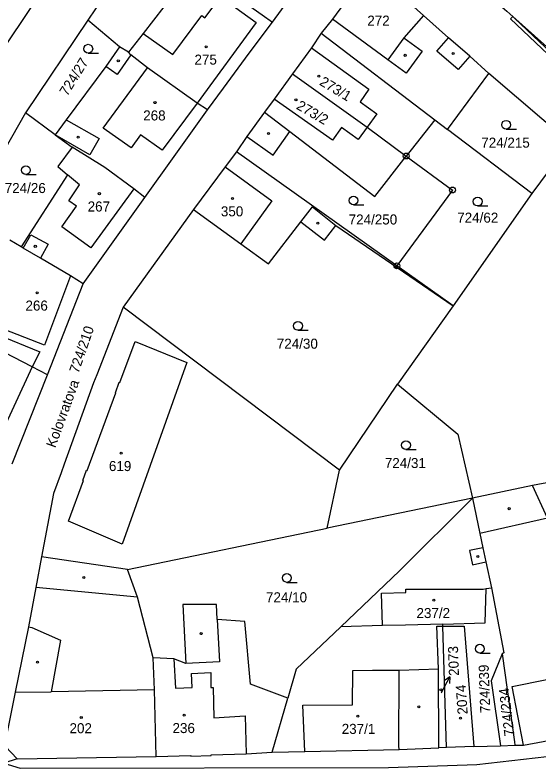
# Model space of a CAD drawing. Extents: x -680203 to -673936, y -1102717 to -1093650.
# Drawn here: x -678595.5 to -678506.8, y -1098196.6 to -1098069 of the extents above; entities that cross this region are included whole.
import ezdxf

# ---------------------------------------------------------------- set-up
doc = ezdxf.new("R2010")
doc.units = 0
for name, color, linetype in [('SOxx02xx_Koleje_param další_Popis10', 7, 'Continuous'), ('SOxx02xx_Staničení_Popis10', 7, 'Continuous'), ('SOxxxxxx_Koleje_hlavní_body_Popis10', 7, 'Continuous'), ('SOxxxxxx_Koleje_LN_parametry_Popis10', 7, 'Continuous'), ('SOxxxxxx_Koleje_param další_Popis10', 7, 'Continuous'), ('SOxxxxxx_Osa_bod_P', 7, 'Continuous'), ('SOxxxxxx_Staničení_Popis10', 7, 'Continuous'), ('x_prac', 7, 'Continuous')]:
    doc.layers.add(name, color=color, linetype=linetype)

msp = doc.modelspace()

# ---------------------------------------------------------------- linework, layer by layer
at = {"layer": 'SOxx02xx_Koleje_param další_Popis10'}
for centre, radius in [((-678529.26, -1098092.87), 0.5), ((-678529.26, -1098092.87), 0.0303), ((-678521.43, -1098098.63), 0.5), ((-678521.43, -1098098.63), 0.0303), ((-678530.85, -1098111.47), 0.5), ((-678530.85, -1098111.47), 0.0303)]:
    msp.add_circle(centre, radius, dxfattribs=at)
at = {"layer": 'SOxx02xx_Staničení_Popis10'}
for p, q in [((-678523.32, -1098183.78), (-678521.91, -1098181.13)), ((-678521.91, -1098181.13), (-678522.82, -1098181.78)), ((-678521.91, -1098181.13), (-678521.94, -1098182.25)), ((-678523.33, -1098183.81), (-678523.32, -1098183.78))]:
    msp.add_line(p, q, dxfattribs=at)
at = {"layer": 'SOxxxxxx_Koleje_hlavní_body_Popis10'}
for p, q in [((-678583.11, -1098075.44), (-678581.36, -1098075.44)), ((-678512.35, -1098088.32), (-678510.6, -1098088.32)), ((-678593.67, -1098096.01), (-678591.92, -1098096.01)), ((-678538.2, -1098101.15), (-678536.45, -1098101.15)), ((-678517.17, -1098101.33), (-678515.42, -1098101.33)), ((-678547.6, -1098122.4), (-678545.85, -1098122.4)), ((-678529.31, -1098142.61), (-678527.56, -1098142.61)), ((-678549.48, -1098165.11), (-678547.73, -1098165.11)), ((-678516.8, -1098177.11), (-678515.05, -1098177.11))]:
    msp.add_line(p, q, dxfattribs=at)
for centre in [(-678583.11, -1098074.69), (-678512.35, -1098087.57), (-678593.67, -1098095.26), (-678538.2, -1098100.4), (-678517.17, -1098100.58), (-678547.6, -1098121.65), (-678529.31, -1098141.86), (-678549.48, -1098164.36), (-678516.8, -1098176.36)]:
    msp.add_circle(centre, 0.75, dxfattribs=at)
at = {"layer": 'SOxxxxxx_Koleje_LN_parametry_Popis10'}
msp.add_lwpolyline([(-678474.78, -1098102.31), (-678474.41, -1098101.89), (-678463.09, -1098089.05), (-678463.55, -1098088.66), (-678463.94, -1098089.11), (-678474.85, -1098101.49), (-678483.11, -1098095.01), (-678492.91, -1098085.61), (-678493.54, -1098085.05), (-678497.59, -1098082.17), (-678499.52, -1098080.27), (-678510.85, -1098069.55), (-678511.23, -1098069.21), (-678511.63, -1098069.64), (-678499.93, -1098080.71), (-678497.99, -1098082.63), (-678493.69, -1098085.95), (-678483.5, -1098095.46)], close=True, dxfattribs=at)
at = {"layer": 'SOxxxxxx_Koleje_param další_Popis10'}
for centre in [(-678563.14, -1098074.35), (-678529.46, -1098075.81), (-678521.31, -1098075.5), (-678578.02, -1098076.72), (-678544.06, -1098079.33), (-678571.81, -1098083.82), (-678547.94, -1098083.33), (-678552.58, -1098089.04), (-678584.82, -1098089.68), (-678581.23, -1098099.25), (-678558.67, -1098100.07), (-678544.22, -1098104.23), (-678592.07, -1098108.17), (-678591.76, -1098116.04), (-678577.54, -1098143.23), (-678511.84, -1098152.62), (-678517.14, -1098160.74), (-678583.84, -1098164.3), (-678524.6, -1098168.13), (-678564, -1098173.8), (-678591.69, -1098178.64), (-678523.4, -1098183.32), (-678527.14, -1098186.22), (-678584.29, -1098188), (-678566.86, -1098187.62), (-678537.46, -1098187.78), (-678520.07, -1098188.11)]:
    msp.add_circle(centre, 0.175, dxfattribs=at)
at = {"layer": 'SOxxxxxx_Staničení_Popis10'}
for p, q in [((-678563.35, -1098069.43), (-678560.7, -1098065.88)), ((-678560.7, -1098065.88), (-678554.65, -1098070.24)), ((-678568.78, -1098075.67), (-678563.86, -1098069.05)), ((-678563.86, -1098069.05), (-678563.35, -1098069.43)), ((-678532.36, -1098076.54), (-678541.77, -1098069.66)), ((-678526.34, -1098069.07), (-678529.65, -1098072.82)), ((-678554.65, -1098070.24), (-678564.68, -1098083.89)), ((-678573.83, -1098072.09), (-678568.78, -1098075.67)), ((-678529.65, -1098072.82), (-678532.36, -1098076.54)), ((-678529.65, -1098072.82), (-678526.55, -1098075.09)), ((-678524.07, -1098075.08), (-678522.12, -1098072.83)), ((-678545.33, -1098074.56), (-678535.57, -1098081.55)), ((-678575.87, -1098075.71), (-678578.24, -1098079.08)), ((-678526.55, -1098075.09), (-678529.27, -1098078.8)), ((-678520.48, -1098078.19), (-678524.07, -1098075.08)), ((-678518.52, -1098075.93), (-678520.48, -1098078.19)), ((-678529.27, -1098078.8), (-678532.36, -1098076.54)), ((-678580.56, -1098088.16), (-678573.06, -1098077.92)), ((-678578.24, -1098079.08), (-678580.15, -1098077.72)), ((-678535.57, -1098081.55), (-678537.08, -1098083.66)), ((-678541.76, -1098090.19), (-678551.65, -1098083.25)), ((-678537.08, -1098083.66), (-678534.25, -1098085.69)), ((-678564.68, -1098083.89), (-678570.61, -1098091.9)), ((-678553.25, -1098085.43), (-678548.98, -1098088.7)), ((-678534.25, -1098085.69), (-678535.89, -1098087.99)), ((-678586.82, -1098086.73), (-678581.27, -1098089.9)), ((-678575.83, -1098091.47), (-678580.56, -1098088.16)), ((-678540.23, -1098088.06), (-678541.76, -1098090.19)), ((-678537.39, -1098090.08), (-678540.23, -1098088.06)), ((-678535.89, -1098087.99), (-678537.39, -1098090.08)), ((-678582.83, -1098092.64), (-678588.7, -1098089.28)), ((-678581.27, -1098089.9), (-678582.83, -1098092.64)), ((-678574.26, -1098089.28), (-678575.83, -1098091.47)), ((-678570.61, -1098091.9), (-678574.26, -1098089.28)), ((-678559.95, -1098094.69), (-678552.02, -1098100.45)), ((-678586.3, -1098096.32), (-678586.6, -1098096.06)), ((-678584.6, -1098097.77), (-678586.3, -1098096.32)), ((-678586.4, -1098100.45), (-678584.6, -1098097.77)), ((-678575.39, -1098098.45), (-678582.65, -1098108.4)), ((-678587.59, -1098104.88), (-678585.1, -1098101.37)), ((-678585.1, -1098101.37), (-678586.4, -1098100.45)), ((-678552.02, -1098100.45), (-678557.26, -1098107.73)), ((-678547.12, -1098104.01), (-678545.16, -1098101.45)), ((-678545.16, -1098101.45), (-678541.2, -1098104.65)), ((-678582.65, -1098108.4), (-678587.59, -1098104.88)), ((-678594.13, -1098108.47), (-678592.83, -1098106.25)), ((-678592.83, -1098106.25), (-678589.91, -1098107.8)), ((-678589.91, -1098107.8), (-678591.2, -1098110.19)), ((-678586.12, -1098113.19), (-678590.52, -1098124.9)), ((-678590.52, -1098124.9), (-678598.69, -1098121.72)), ((-678598.86, -1098122.99), (-678591.3, -1098126.06)), ((-678577.75, -1098131.23), (-678575.19, -1098124.32)), ((-678575.19, -1098124.32), (-678566.43, -1098127.88)), ((-678591.3, -1098126.06), (-678592.63, -1098128.61)), ((-678566.43, -1098127.88), (-678577.34, -1098158.63)), ((-678592.63, -1098128.61), (-678599.49, -1098143.44)), ((-678578.52, -1098132.97), (-678577.86, -1098131.19)), ((-678577.86, -1098131.19), (-678577.75, -1098131.23)), ((-678583.28, -1098146.13), (-678578.41, -1098133.01)), ((-678578.41, -1098133.01), (-678578.52, -1098132.97)), ((-678584.04, -1098147.83), (-678583.4, -1098146.09)), ((-678583.4, -1098146.09), (-678583.28, -1098146.13)), ((-678586.48, -1098154.76), (-678583.93, -1098147.87)), ((-678583.93, -1098147.87), (-678584.04, -1098147.83)), ((-678577.34, -1098158.63), (-678586.48, -1098154.76)), ((-678505.36, -1098154.22), (-678516.79, -1098156.83)), ((-678516.28, -1098159.24), (-678518.58, -1098159.73)), ((-678518.58, -1098159.73), (-678518.07, -1098162.14)), ((-678518.07, -1098162.14), (-678515.77, -1098161.65)), ((-678574.79, -1098167.64), (-678592.01, -1098165.96)), ((-678529.35, -1098166.81), (-678529.31, -1098166.26)), ((-678529.31, -1098166.26), (-678518.39, -1098166.24)), ((-678518.39, -1098166.24), (-678516.23, -1098166.24)), ((-678516.23, -1098166.24), (-678515.75, -1098166.17)), ((-678533.43, -1098166.92), (-678529.35, -1098166.81)), ((-678533.28, -1098172.44), (-678533.43, -1098166.92)), ((-678561.26, -1098171.4), (-678560.91, -1098178.6)), ((-678593.24, -1098172.64), (-678592.64, -1098172.75)), ((-678592.64, -1098172.75), (-678587.79, -1098174.93)), ((-678587.79, -1098174.93), (-678589.36, -1098183.68)), ((-678568.62, -1098178.05), (-678568.34, -1098183.06)), ((-678560.91, -1098178.6), (-678566.61, -1098178.87)), ((-678565.64, -1098180.55), (-678562.36, -1098180.36)), ((-678565.51, -1098182.91), (-678565.64, -1098180.55)), ((-678562.36, -1098180.36), (-678562.34, -1098182.92)), ((-678538.39, -1098185.84), (-678538.3, -1098180.03)), ((-678538.3, -1098180.03), (-678534.99, -1098179.97)), ((-678534.99, -1098179.97), (-678530.44, -1098179.99)), ((-678530.49, -1098192.81), (-678530.44, -1098180.39)), ((-678530.44, -1098179.99), (-678523.81, -1098179.77)), ((-678530.44, -1098180.39), (-678530.44, -1098179.99)), ((-678511.3, -1098182.77), (-678505.43, -1098181.6)), ((-678568.34, -1098183.06), (-678565.51, -1098182.91)), ((-678562.34, -1098182.92), (-678561.96, -1098182.92)), ((-678561.96, -1098182.92), (-678561.85, -1098188.09)), ((-678509.42, -1098192.69), (-678511.3, -1098182.77)), ((-678595.46, -1098183.71), (-678589.36, -1098183.68)), ((-678571.88, -1098183.3), (-678589.36, -1098183.68)), ((-678546.76, -1098185.91), (-678538.39, -1098185.84)), ((-678546.44, -1098193.79), (-678546.76, -1098185.91)), ((-678561.85, -1098188.09), (-678556.53, -1098187.72)), ((-678556.53, -1098187.72), (-678556.38, -1098194.15)), ((-678530.47, -1098193.41), (-678530.49, -1098192.81))]:
    msp.add_line(p, q, dxfattribs=at)
at = {"layer": 'x_prac'}
for p, q in [((-678573.12, -1098054.9), (-678583.17, -1098069.85)), ((-678551.93, -1098070.17), (-678546.05, -1098062.2)), ((-678583.17, -1098069.85), (-678593.74, -1098085.55)), ((-678577.8, -1098074.35), (-678583.17, -1098069.85)), ((-678543.66, -1098072.07), (-678524.43, -1098086.71)), ((-678576.3, -1098075.28), (-678577.8, -1098074.35)), ((-678522.26, -1098088.36), (-678515.26, -1098078.87)), ((-678593.74, -1098085.55), (-678603.6, -1098102.87)), ((-678588.7, -1098089.28), (-678593.74, -1098085.55)), ((-678524.43, -1098086.71), (-678529.26, -1098092.87)), ((-678524.43, -1098086.71), (-678522.26, -1098088.36)), ((-678507.98, -1098099.24), (-678522.26, -1098088.36)), ((-678588.7, -1098089.28), (-678585.85, -1098091.36)), ((-678556.27, -1098089.55), (-678557.98, -1098092.17)), ((-678530.85, -1098111.47), (-678557.98, -1098092.17)), ((-678502.45, -1098091.71), (-678507.98, -1098099.24)), ((-678583.95, -1098114.53), (-678573.53, -1098099.92)), ((-678507.98, -1098099.24), (-678521.31, -1098118.25)), ((-678565.28, -1098101.94), (-678577.18, -1098118.46)), ((-678594.48, -1098108.26), (-678596.38, -1098107.15)), ((-678521.31, -1098118.25), (-678530.85, -1098111.47)), ((-678590.02, -1098129.96), (-678583.95, -1098114.53)), ((-678540.56, -1098146.09), (-678577.18, -1098118.46)), ((-678521.31, -1098118.25), (-678530.72, -1098131.5)), ((-678595.98, -1098145), (-678590.02, -1098129.96)), ((-678540.56, -1098146.09), (-678530.72, -1098131.5)), ((-678542.63, -1098155.92), (-678540.56, -1098146.09)), ((-678507.87, -1098148.72), (-678518.06, -1098150.83)), ((-678518.06, -1098150.83), (-678542.63, -1098155.92)), ((-678576.46, -1098162.92), (-678542.63, -1098155.92)), ((-678576.46, -1098162.92), (-678591.01, -1098160.8)), ((-678524.11, -1098172.53), (-678523.08, -1098172.53)), ((-678523.08, -1098172.53), (-678523.09, -1098172.17)), ((-678523.08, -1098172.53), (-678519.46, -1098172.53)), ((-678522.42, -1098193.12), (-678523.08, -1098172.53)), ((-678519.46, -1098172.53), (-678517.82, -1098192.95)), ((-678551.99, -1098193.88), (-678549.33, -1098184.75)), ((-678522.42, -1098193.12), (-678523.72, -1098193.17)), ((-678517.82, -1098192.95), (-678522.42, -1098193.12)), ((-678517.82, -1098192.95), (-678513.31, -1098192.79)), ((-678513.31, -1098192.79), (-678510.89, -1098192.72)), ((-678595.16, -1098195.02), (-678571.61, -1098194.61)), ((-678595.16, -1098195.02), (-678597.38, -1098195.77))]:
    msp.add_line(p, q, dxfattribs=at)
for points in [[(-678598.55, -1098076.22), (-678585.16, -1098056.23), (-678569.22, -1098033.82)], [(-678565.05, -1098060.75), (-678573.83, -1098072.09), (-678576.3, -1098075.28)], [(-678565.05, -1098060.75), (-678560.7, -1098063.89), (-678553.67, -1098068.92), (-678551.93, -1098070.17)], [(-678535.02, -1098061.23), (-678535.67, -1098061.29), (-678541.77, -1098069.66), (-678543.66, -1098072.07)], [(-678515.26, -1098078.87), (-678518.52, -1098075.93), (-678522.12, -1098072.83), (-678526.34, -1098069.07), (-678535.02, -1098061.23)], [(-678513.81, -1098066.96), (-678512.24, -1098068.3), (-678511.71, -1098068.78), (-678503.35, -1098076.25)], [(-678562.92, -1098085.03), (-678560.19, -1098081.38), (-678555.86, -1098075.46), (-678551.93, -1098070.17)], [(-678543.66, -1098072.07), (-678545.33, -1098074.56), (-678548.53, -1098078.96)], [(-678577.8, -1098074.35), (-678580.15, -1098077.72), (-678586.82, -1098086.73), (-678588.7, -1098089.28)], [(-678562.92, -1098085.03), (-678564.68, -1098083.89), (-678573.06, -1098077.92), (-678575.87, -1098075.71), (-678576.3, -1098075.28)], [(-678548.53, -1098078.96), (-678551.65, -1098083.25), (-678553.25, -1098085.43), (-678556.27, -1098089.55)], [(-678548.53, -1098078.96), (-678535.89, -1098087.99), (-678529.26, -1098092.87)], [(-678502.45, -1098091.71), (-678501.61, -1098090.57), (-678515.26, -1098078.87)], [(-678573.53, -1098099.92), (-678568.56, -1098092.96), (-678562.92, -1098085.03)], [(-678556.27, -1098089.55), (-678551.79, -1098092.7), (-678548.98, -1098088.7), (-678534.6, -1098099.7), (-678529.26, -1098092.87)], [(-678585.85, -1098091.36), (-678588.24, -1098094.66), (-678586.6, -1098096.06), (-678594.48, -1098108.26)], [(-678573.53, -1098099.92), (-678575.39, -1098098.45), (-678580.3, -1098094.83), (-678585.85, -1098091.36)], [(-678557.98, -1098092.17), (-678559.95, -1098094.69), (-678565.28, -1098101.94)], [(-678529.26, -1098092.87), (-678521.43, -1098098.63), (-678530.85, -1098111.47)], [(-678565.28, -1098101.94), (-678557.26, -1098107.73), (-678552.57, -1098111.11), (-678547.12, -1098104.01), (-678543.09, -1098107.1), (-678541.2, -1098104.65), (-678521.31, -1098118.25)], [(-678583.95, -1098114.53), (-678586.12, -1098113.19), (-678591.2, -1098110.19), (-678594.13, -1098108.47), (-678594.48, -1098108.26)], [(-678577.18, -1098118.46), (-678581.64, -1098129.92), (-678582.2, -1098131.32), (-678587.21, -1098145.11), (-678587.72, -1098146.54), (-678588.98, -1098150.04), (-678591.01, -1098160.8)], [(-678590.02, -1098129.96), (-678592.63, -1098128.61), (-678604.97, -1098122.18)], [(-678530.72, -1098131.5), (-678520.54, -1098139.99), (-678518.06, -1098150.83)], [(-678488.58, -1098145.1), (-678497.27, -1098146.73), (-678507.87, -1098148.72)], [(-678496.08, -1098190.21), (-678498.48, -1098177.35), (-678498.55, -1098177), (-678499.66, -1098170.59), (-678501.13, -1098163.5), (-678505.36, -1098154.22), (-678507.87, -1098148.72)], [(-678518.06, -1098150.83), (-678530.38, -1098163.15), (-678540.34, -1098172.63)], [(-678518.06, -1098150.83), (-678516.79, -1098156.83), (-678516.28, -1098159.24), (-678515.77, -1098161.65), (-678514.85, -1098166.03)], [(-678591.01, -1098160.8), (-678592.01, -1098165.96), (-678593.24, -1098172.64), (-678595.46, -1098183.71), (-678597.27, -1098192.75), (-678597.13, -1098192.9), (-678595.16, -1098195.02)], [(-678572.1, -1098177.89), (-678574.79, -1098167.64), (-678576.46, -1098162.92)], [(-678523.09, -1098172.17), (-678515.88, -1098171.98), (-678515.75, -1098166.17), (-678514.85, -1098166.03)], [(-678514.85, -1098166.03), (-678512.75, -1098177.06), (-678513.03, -1098177.22)], [(-678549.33, -1098184.75), (-678555.63, -1098182.35), (-678556.62, -1098171.72), (-678561.26, -1098171.4), (-678561.38, -1098168.86), (-678567.1, -1098168.86), (-678566.61, -1098178.87), (-678568.62, -1098178.05), (-678572.1, -1098177.89)], [(-678540.34, -1098172.63), (-678547.88, -1098179.8), (-678549.33, -1098184.75)], [(-678523.09, -1098172.17), (-678529.39, -1098172.34), (-678533.28, -1098172.44), (-678540.34, -1098172.63)], [(-678523.72, -1098193.17), (-678523.81, -1098179.77), (-678524.11, -1098172.53)], [(-678571.61, -1098194.61), (-678571.88, -1098183.3), (-678572.1, -1098177.89)], [(-678513.03, -1098177.22), (-678514.9, -1098181.78), (-678513.31, -1098192.79)], [(-678513.03, -1098177.22), (-678510.91, -1098192.12), (-678510.89, -1098192.72)], [(-678597.38, -1098195.77), (-678594.66, -1098196.6), (-678532.29, -1098196.51), (-678517.31, -1098195.95), (-678503.51, -1098194.41), (-678443.36, -1098183.11), (-678440.49, -1098181.61), (-678439.07, -1098179.98)], [(-678510.89, -1098192.72), (-678509.42, -1098192.69), (-678496.08, -1098190.21)], [(-678551.99, -1098193.88), (-678546.44, -1098193.79), (-678530.47, -1098193.41), (-678523.72, -1098193.17)], [(-678571.61, -1098194.61), (-678565.76, -1098194.43), (-678565.75, -1098194.56), (-678562.3, -1098194.46), (-678562.3, -1098194.33), (-678556.38, -1098194.15), (-678551.99, -1098193.88)]]:
    msp.add_lwpolyline(points, dxfattribs=at)

# ---------------------------------------------------------------- texts
at = {"layer": 'SOxx02xx_Staničení_Popis10'}
msp.add_text('Kolovratova', height=1.7, rotation=70, dxfattribs=at).set_placement((-678588.7, -1098142.43))
at = {"layer": 'SOxxxxxx_Osa_bod_P'}
for s, p in [('272', (-678535.86, -1098070.77)), ('275', (-678565.12, -1098077.38)), ('268', (-678573.8, -1098086.84)), ('724/215', (-678516.56, -1098091.45)), ('724/26', (-678597.25, -1098099.14)), ('267', (-678583.21, -1098102.27)), ('350', (-678560.65, -1098103.09)), ('724/250', (-678539.01, -1098104.47)), ('724/62', (-678520.63, -1098104.16)), ('266', (-678593.74, -1098119.06)), ('724/30', (-678551.18, -1098125.52)), ('619', (-678579.61, -1098146.25)), ('724/31', (-678532.89, -1098145.74)), ('724/10', (-678553.01, -1098168.49)), ('237/2', (-678527.53, -1098171.16)), ('202', (-678586.28, -1098190.68)), ('236', (-678568.84, -1098190.65)), ('237/1', (-678540.19, -1098190.79))]:
    msp.add_text(s, height=1.7, dxfattribs=at).set_placement(p)
for s, rotation, p in [('724/27', 58, (-678586.67, -1098082.83)), ('273/1', 329, (-678544.09, -1098080.73)), ('273/2', 330, (-678548.01, -1098084.8)), ('724/210', 71, (-678584.77, -1098129.8)), ('2073', 92, (-678520.33, -1098180.93)), ('724/239', 92, (-678515.03, -1098187.23)), ('2074', 94, (-678518.85, -1098187.44)), ('724/234', 97, (-678510.92, -1098191.09))]:
    msp.add_text(s, height=1.7, rotation=rotation, dxfattribs=at).set_placement(p)

doc.saveas('drawing.dxf')
